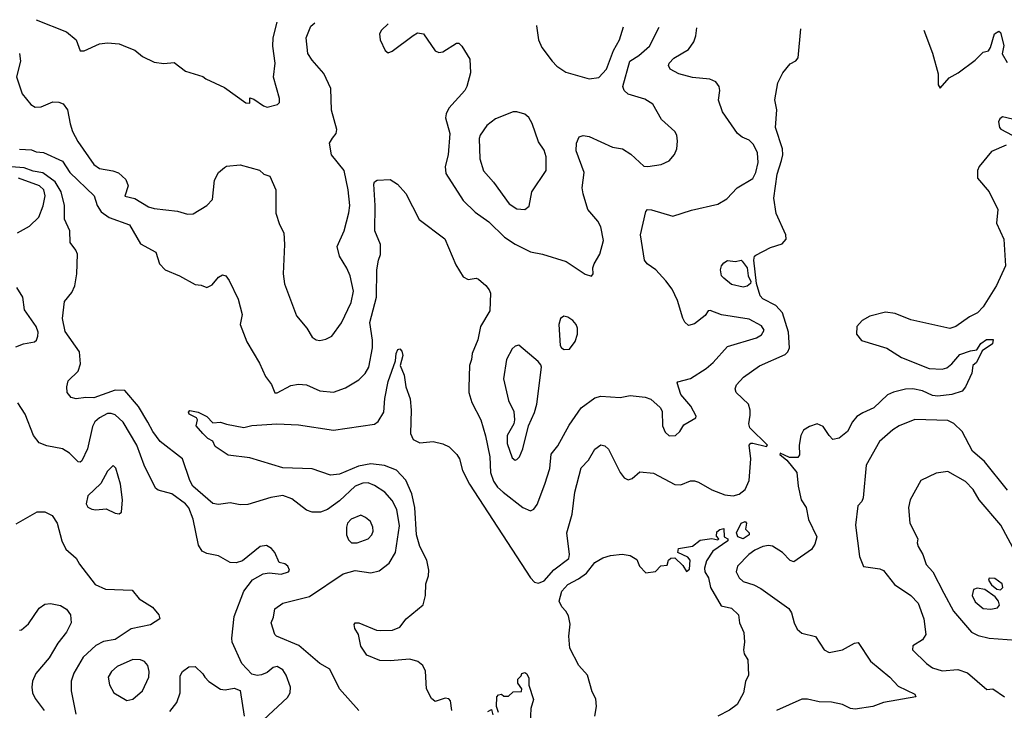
# Model space of a CAD drawing. Extents: x 2133461 to 2293071, y 753526 to 916327.
# Tile 314 of 459: x 2185665 to 2190714, y 901465 to 905008. Entities that reach past the tile are written whole.
import ezdxf

# ---------------------------------------------------------------- set-up
doc = ezdxf.new("R2010")
doc.units = 0

msp = doc.modelspace()

# ---------------------------------------------------------------- linework, layer by layer
at = {"layer": '0CON10XD'}
for points in [[(2185664.4, 904834.4), (2185670, 904795), (2185649.5, 904715), (2185678.6, 904628.6), (2185722.8, 904572.8), (2185745, 904560), (2185775, 904560.6), (2185835, 904586.4), (2185865.4, 904585.4), (2185887.3, 904577.3), (2185910.6, 904545), (2185923.9, 904473.9), (2185935.3, 904435), (2185962.7, 904382.8), (2186045, 904264.5), (2186075, 904244.5), (2186143, 904233), (2186172, 904222), (2186208.9, 904188.9), (2186220.8, 904155), (2186205, 904102.5), (2186255, 904090), (2186325, 904048.9), (2186355, 904039.4), (2186475, 904025.5), (2186525, 904010), (2186555, 904012), (2186625, 904055.7), (2186654.3, 904085), (2186663.3, 904185), (2186685.4, 904224.6), (2186715, 904250), (2186725, 904256), (2186795, 904263.8), (2186895, 904236.7), (2186916.4, 904216.4), (2186947.5, 904205), (2186978.1, 904135), (2186978.8, 904015), (2186997.4, 903957.4), (2187020, 903915), (2187023.3, 903855), (2187016.1, 903705), (2187022.9, 903652.9), (2187085, 903488.8), (2187137.1, 903425), (2187165, 903378.8), (2187185, 903366), (2187205, 903362), (2187235, 903368.8), (2187265.7, 903384.3), (2187315, 903452.5), (2187365, 903558), (2187376.2, 903615), (2187359.6, 903695), (2187343.3, 903733.3), (2187305, 903794.3), (2187292.4, 903845), (2187329.4, 903925), (2187353.1, 904016.9), (2187357.9, 904055), (2187349.6, 904135), (2187328.7, 904235), (2187263.8, 904315), (2187254.4, 904375), (2187269.9, 904400.1), (2187287.5, 904425), (2187290.9, 904445), (2187264, 904544), (2187260, 904655), (2187225, 904732.9), (2187165, 904800), (2187142.9, 904835), (2187133.3, 904915), (2187158, 904975), (2187178, 904992.1)], [(2185665, 904343.3), (2185725, 904340), (2185750.3, 904330.3), (2185787.1, 904327.1), (2185885, 904281.9), (2185921.5, 904225), (2186046.5, 904105), (2186063.2, 904055), (2186083, 904023), (2186123.8, 903993.8), (2186228.1, 903955), (2186285, 903858.5), (2186364, 903815), (2186382.2, 903755), (2186410.8, 903725), (2186484.2, 903694.2), (2186565, 903648.9), (2186595, 903645.8), (2186625, 903634), (2186651.3, 903648.7), (2186685, 903686.7), (2186705, 903700), (2186722.5, 903695), (2186739.5, 903669.5), (2186786.2, 903575), (2186805.7, 903495.7), (2186796.2, 903445), (2186830, 903355), (2186895.7, 903245.7), (2186925, 903177.5), (2186957, 903137), (2186974.3, 903094.3), (2186985, 903093.8), (2187055, 903132.2), (2187095, 903137.8), (2187135, 903134.4), (2187205, 903104.5), (2187275, 903097.5), (2187335, 903119.1), (2187405, 903160), (2187436.5, 903193.5), (2187455.4, 903225.4), (2187474.7, 903325), (2187474.6, 903365), (2187460.3, 903455), (2187495.2, 903585), (2187497.1, 903725), (2187504.4, 903775), (2187515.6, 903804.4), (2187515.7, 903855), (2187485.5, 903925), (2187488.7, 904055), (2187481.8, 904165), (2187485, 904176), (2187497.5, 904185), (2187565, 904188.1), (2187602.2, 904165), (2187645.7, 904115.7), (2187713.8, 903983.8), (2187845, 903884), (2187900.9, 903750.9), (2187939.1, 903689.1), (2187965, 903674.5), (2188005, 903681.4), (2188017.5, 903677.5), (2188056.2, 903645), (2188072.3, 903622.3), (2188080, 903605), (2188075.7, 903515), (2188027.5, 903435), (2188015, 903366.2), (2187985.7, 903295), (2187982.5, 903265), (2187970.8, 903235), (2187968.1, 903121.9), (2187968.1, 903095), (2187983.1, 903045), (2188029.4, 902955), (2188052.9, 902872.9), (2188075.9, 902765), (2188078.9, 902685), (2188095, 902641.4), (2188115, 902609.5), (2188143.6, 902583.6), (2188245, 902505.6), (2188285, 902488.6), (2188302.1, 902497.9), (2188318.2, 902521.8), (2188357.1, 902625), (2188382.7, 902705), (2188390.5, 902779.5), (2188425, 902821.4), (2188482.6, 902927.4), (2188545, 903016.9), (2188615, 903068.6), (2188645, 903077.5), (2188745, 903069.2), (2188795, 903080.8), (2188871.7, 903071.7), (2188901.7, 903061.7), (2188948.7, 903018.7), (2188960.3, 903000.3), (2188961.5, 902925), (2188975, 902891.4), (2188995, 902873.1), (2189027.5, 902875), (2189050, 902895), (2189070.3, 902929.7), (2189132.5, 902965), (2189133.8, 902975), (2189106.4, 903025), (2189055.7, 903085), (2189036.7, 903145), (2189040, 903150), (2189105, 903166.7), (2189185, 903218.6), (2189221.2, 903248.8), (2189295, 903332.1), (2189443.9, 903376.1), (2189468, 903392), (2189482.5, 903415), (2189468.5, 903438.5), (2189405, 903471.8), (2189264, 903494), (2189205, 903515.5), (2189195, 903513.8), (2189179.7, 903490.3), (2189125, 903448), (2189095, 903440), (2189075.9, 903455.9), (2189065, 903477.5), (2189038.1, 903568.1), (2189010, 903625), (2188978.1, 903668.1), (2188927.1, 903725), (2188882.2, 903755), (2188869.5, 903775), (2188848.9, 903905), (2188875.8, 904024.2), (2188885, 904033.8), (2188905, 904032.5), (2189015, 904000.5), (2189109.2, 904030.8), (2189245, 904062), (2189290.3, 904089.7), (2189344.2, 904145), (2189425, 904193.8), (2189440.4, 904225), (2189451.3, 904275), (2189449, 904325), (2189428.1, 904368.1), (2189405, 904390.7), (2189370, 904405), (2189345.8, 904425), (2189268.6, 904535), (2189249.2, 904595), (2189255.8, 904645), (2189252, 904665), (2189235, 904690), (2189203.2, 904703.2), (2189115, 904711.8), (2189045, 904730), (2189001.2, 904755), (2188992.5, 904772.5), (2188995.8, 904785), (2189018.6, 904811.4), (2189095, 904855.5), (2189122.1, 904895), (2189131.5, 904925), (2189137.5, 904967)], [(2185749.6, 905008.1), (2185905, 904945.6), (2185954.1, 904904.1), (2185975, 904847.5), (2185995, 904848), (2186075, 904884.4), (2186115, 904889.4), (2186175, 904884.3), (2186216.6, 904866.6), (2186255, 904851.2), (2186295, 904818.8), (2186355, 904790), (2186405, 904783.3), (2186457.7, 904787.7), (2186515, 904743.8), (2186605, 904717.5), (2186620, 904705), (2186715, 904660), (2186825, 904581.2), (2186845, 904580), (2186845, 904607.5), (2186865, 904601.2), (2186915, 904566), (2186935, 904558.8), (2186987, 904573), (2186997, 904583), (2186997, 904603), (2186966.1, 904713.9), (2186975.8, 904785), (2186962.4, 904872.4), (2186964.4, 904915), (2186984.7, 904994.6)], [(2187555, 904987.3), (2187520, 904955), (2187510, 904935), (2187512.9, 904905), (2187539.5, 904849.5), (2187555, 904838.8), (2187575, 904846), (2187683, 904927), (2187705, 904940), (2187735, 904936.2), (2187795, 904847.5), (2187815, 904840), (2187835, 904843.3), (2187905, 904887.5), (2187917, 904887), (2187933, 904873), (2187974, 904805), (2187977.1, 904735), (2187957.5, 904665), (2187947.1, 904645), (2187865.5, 904555), (2187851.5, 904525), (2187849.4, 904505), (2187870, 904425), (2187861.5, 904315), (2187846.5, 904255), (2187849.7, 904219.7), (2187939.8, 904079.8), (2188000.7, 904020.7), (2188071.5, 903971.5), (2188151.7, 903891.7), (2188205, 903856), (2188285, 903818), (2188345.9, 903805.9), (2188467.9, 903767.9), (2188565, 903702.5), (2188597, 903693), (2188606.4, 903703.6), (2188604.2, 903735), (2188610.8, 903755), (2188640, 903805), (2188659.4, 903875), (2188645.5, 903945.5), (2188630, 903975), (2188579.2, 904035), (2188554.4, 904115), (2188549.4, 904145), (2188559.1, 904225), (2188519.1, 904335), (2188520, 904375), (2188533.5, 904406.5), (2188555, 904414.2), (2188585, 904409.2), (2188705, 904353.5), (2188756, 904346), (2188798.4, 904318.4), (2188865, 904256.7), (2188885.5, 904254.5), (2188955, 904265.7), (2188995, 904284.2), (2189023.6, 904316.4), (2189034.5, 904345), (2189038.2, 904385), (2189035.5, 904415.5), (2189025, 904433.8), (2188956.5, 904496.5), (2188912, 904575), (2188870.5, 904600.5), (2188785, 904625.9), (2188765.3, 904645), (2188758.6, 904665), (2188793.9, 904796.1), (2188839.6, 904825), (2188895, 904872.9), (2188943.4, 904969.5)], [(2188315.2, 904977.5), (2188316, 904976), (2188326, 904905), (2188342, 904865), (2188395, 904796), (2188419.8, 904769.8), (2188465, 904738.1), (2188585, 904704.4), (2188635, 904711.9), (2188673.8, 904755), (2188709.6, 904850.4), (2188740, 904905), (2188762, 904971.8)], [(2187880.4, 901465), (2187875, 901513.8), (2187865, 901524.3), (2187847.6, 901527.6), (2187795, 901511.4), (2187776.4, 901526.4), (2187751.8, 901575), (2187746.7, 901666.7), (2187731.5, 901695), (2187706.4, 901716.4), (2187665, 901727.7), (2187565, 901718.9), (2187511.2, 901721.2), (2187445, 901748.8), (2187414.3, 901795), (2187402.9, 901855), (2187384.4, 901885), (2187380, 901905), (2187385.9, 901914.1), (2187405, 901914.2), (2187495, 901876.9), (2187514.5, 901874.5), (2187576.8, 901876.8), (2187615, 901891.1), (2187647.1, 901935), (2187734.2, 902005.8), (2187745.7, 902054.3), (2187748.1, 902115), (2187762.1, 902155), (2187763.3, 902185), (2187753.2, 902235), (2187717.5, 902305), (2187699.6, 902365), (2187691.6, 902505), (2187675.2, 902575.2), (2187645.9, 902645.9), (2187597.2, 902697.2), (2187535, 902721.9), (2187465, 902729.4), (2187402.7, 902717.3), (2187305, 902676.4), (2187258.2, 902671.8), (2187165, 902704.6), (2187015, 902708.8), (2186845, 902760), (2186735, 902774), (2186668.3, 902818.3), (2186655, 902846.2), (2186629.5, 902859.5), (2186604, 902885), (2186570, 902925), (2186577.5, 902955), (2186572.5, 902965), (2186534.1, 902984.1), (2186530, 902995), (2186537, 903003), (2186580, 902995), (2186625, 902973.3), (2186655, 902940), (2186695, 902944.3), (2186725, 902932.5), (2186815, 902916.7), (2186855, 902926), (2186984.2, 902934.2), (2187095, 902929.2), (2187275, 902902.5), (2187485, 902933.1), (2187503.7, 902946.3), (2187533.1, 902995), (2187537.8, 903065), (2187555, 903152.5), (2187592.7, 903257.3), (2187595.8, 903295), (2187605, 903316.2), (2187615, 903320), (2187625, 903307.5), (2187629.2, 903285), (2187616.2, 903235), (2187636.2, 903185), (2187645.8, 903125), (2187667.5, 903062.5), (2187672.9, 903005), (2187669.4, 902885), (2187682.9, 902855), (2187717.4, 902837.4), (2187785, 902843.8), (2187835, 902832.1), (2187867.2, 902817.2), (2187907.1, 902777.1), (2187920.5, 902755), (2187935.5, 902695), (2187971.1, 902625), (2188284.6, 902144.6), (2188305, 902122), (2188325, 902117.5), (2188355, 902130), (2188404.4, 902185.6), (2188480.5, 902245), (2188483.6, 902265), (2188471.5, 902375), (2188497.6, 902472.4), (2188512.5, 902585), (2188545, 902710), (2188581.7, 902748.3), (2188615, 902805.7), (2188645, 902826.5), (2188665, 902822.2), (2188685, 902805.6), (2188745, 902686), (2188765, 902658.8), (2188785, 902648), (2188805.5, 902654.5), (2188845, 902688), (2188915, 902682), (2189025, 902624), (2189055, 902622), (2189105, 902642), (2189125, 902642.5), (2189146.4, 902636.4), (2189215, 902596.5), (2189280.8, 902570.8), (2189323.8, 902566.2), (2189355, 902573.8), (2189385, 902597.8), (2189406.3, 902645), (2189414.2, 902755), (2189405, 902826), (2189414, 902835), (2189425, 902836), (2189495, 902818), (2189498.9, 902825), (2189408.3, 902915), (2189403.7, 902935), (2189411.4, 902978.6), (2189411.1, 903005), (2189401.8, 903035), (2189338.8, 903095), (2189333.6, 903115), (2189340, 903135), (2189375.9, 903174.1), (2189458.3, 903231.7), (2189589.5, 903290.5), (2189604.6, 903305), (2189611.6, 903325), (2189606.5, 903405), (2189576.8, 903505), (2189542.8, 903542.8), (2189475.7, 903575.7), (2189461.3, 903591.3), (2189442.7, 903655), (2189430, 903775), (2189432.9, 903795), (2189439.3, 903800.7), (2189515, 903839.4), (2189575, 903858.1), (2189595, 903882.5), (2189594.2, 903905), (2189543.7, 904013.7), (2189532.6, 904092.6), (2189548.7, 904215), (2189571.5, 904285), (2189578.5, 904315), (2189576.2, 904345), (2189540, 904455), (2189548.1, 904545), (2189536.4, 904596.4), (2189552.5, 904685), (2189577.5, 904735), (2189615, 904782), (2189645, 904796.9), (2189657.2, 904812.8), (2189669.7, 904960.9)], [(2190300.8, 904955.1), (2190346.2, 904836.2), (2190375, 904730), (2190374.3, 904674.3), (2190385, 904657.5), (2190430.8, 904709.2), (2190478, 904735), (2190565, 904800), (2190605, 904841.2), (2190632.5, 904847.5), (2190643.3, 904865), (2190663.8, 904935), (2190685, 904948.8), (2190695, 904942.5), (2190710.8, 904875), (2190703.6, 904833.6), (2190728.3, 904788.3)], [(2188255, 904034), (2188278.1, 904051.9), (2188291.4, 904125), (2188364.3, 904235), (2188365.5, 904305), (2188355, 904338), (2188325, 904381.2), (2188293.3, 904475), (2188276.1, 904506.1), (2188255, 904522.9), (2188215, 904535.8), (2188195, 904535.8), (2188105, 904500), (2188060.6, 904465), (2188026, 904415), (2188021.3, 904398.7), (2188025.4, 904295), (2188043.2, 904233.2), (2188094.3, 904174.3), (2188175, 904062.9), (2188215, 904037.5), (2188255, 904034)], [(2190755, 904498), (2190705, 904509.2), (2190690.9, 904499.1), (2190684.1, 904484.1), (2190688.8, 904455), (2190695.8, 904445.8), (2190753.3, 904415)], [(2190723.8, 904365), (2190648.6, 904331.4), (2190585.7, 904255), (2190575.6, 904235), (2190575.6, 904195), (2190635.4, 904125.4), (2190680, 904035), (2190674.5, 903965), (2190712.1, 903882.1), (2190719.6, 903745), (2190673.6, 903645), (2190606.1, 903535), (2190576.1, 903503.9), (2190535, 903484.6), (2190466, 903434), (2190435.3, 903424.7), (2190235, 903468.9), (2190155, 903500.2), (2190105, 903507.4), (2190025, 903486.7), (2189984.4, 903465), (2189958.5, 903435), (2189955.5, 903395), (2189981.9, 903361.9), (2190112.3, 903322.3), (2190185.9, 903275.9), (2190328.2, 903218.2), (2190394.5, 903215.5), (2190418.6, 903221.4), (2190445, 903242), (2190485, 903290), (2190540, 903310), (2190572.5, 903315), (2190593.4, 903346.6), (2190622.2, 903367.8), (2190657.3, 903367.3), (2190652.9, 903345), (2190600.5, 903309.5), (2190570.8, 903249.2), (2190552.5, 903235), (2190547.5, 903195), (2190515.6, 903124.4), (2190498.3, 903101.7), (2190444.3, 903085.7), (2190372.9, 903077.1), (2190345, 903080.3), (2190293.7, 903103.7), (2190245, 903113.9), (2190207.8, 903112.2), (2190145, 903097.3), (2190115, 903084.5), (2190045, 903016.4), (2189988, 902992), (2189958.1, 902971.9), (2189935, 902945.7), (2189909.5, 902895), (2189867.9, 902862.1), (2189834.6, 902854.6), (2189815, 902874.3), (2189785, 902921.9), (2189754.3, 902934.3), (2189715, 902921.1), (2189685, 902902.5), (2189670, 902875), (2189661.8, 902825), (2189663.9, 902776.1), (2189655, 902762.2), (2189613, 902763), (2189565, 902785.3), (2189562.7, 902777.3), (2189598.2, 902748.2), (2189649.7, 902685), (2189656.2, 902615), (2189671.7, 902545), (2189697.5, 902505), (2189710, 902445), (2189752.5, 902355), (2189742.2, 902317.8), (2189725, 902290), (2189635, 902226.9), (2189615, 902233.1), (2189576.9, 902275), (2189525, 902307.2), (2189505, 902311.1), (2189475, 902305.6), (2189435, 902287.6), (2189404.6, 902265), (2189346.5, 902205), (2189339.1, 902175), (2189353.5, 902145), (2189375, 902126.4), (2189429.5, 902109.5), (2189465, 902090.6), (2189608.3, 901988.3), (2189622.9, 901965), (2189635.8, 901915), (2189651.7, 901881.7), (2189675, 901862), (2189745, 901844), (2189790.8, 901775), (2189815, 901762.2), (2189885, 901775.5), (2189945, 901809.4), (2189965, 901814), (2190027.7, 901717.7), (2190127.1, 901635), (2190169.1, 901589.1), (2190255, 901548.6), (2190260, 901535), (2190095, 901505.7), (2190040, 901485), (2189948.9, 901471.1), (2189925, 901475.5), (2189884.7, 901494.7), (2189827.7, 901507.7), (2189765, 901509.6), (2189705, 901522.5), (2189675, 901522.6), (2189546.1, 901463.9)], [(2187405, 901464), (2187305.4, 901575.4), (2187255, 901675.7), (2187205, 901705.6), (2187097.2, 901797.2), (2186982.5, 901845), (2186973.5, 901855), (2186955.5, 901915), (2186966.9, 901943.1), (2186973.6, 901986.4), (2187014.7, 902015.3), (2187151.3, 902048.7), (2187324, 902166), (2187385, 902182.2), (2187465, 902170.6), (2187508.3, 902181.7), (2187560.4, 902219.6), (2187592.2, 902275), (2187612.2, 902412.2), (2187599.7, 902495), (2187575, 902541.9), (2187537.1, 902585), (2187485, 902619.1), (2187452.5, 902632.5), (2187425, 902630.9), (2187385, 902615.9), (2187305, 902540), (2187244, 902495), (2187207.6, 902482.4), (2187165, 902481.8), (2187135, 902491.4), (2187060.2, 902550.2), (2187015, 902567.9), (2186953, 902557), (2186835, 902520.6), (2186795, 902519.4), (2186745, 902529.5), (2186685, 902520.5), (2186656.4, 902526.4), (2186552.8, 902615), (2186537.2, 902645), (2186500, 902755), (2186385, 902844.4), (2186348.5, 902895), (2186323, 902943), (2186275, 903024.4), (2186205, 903106.7), (2186155, 903107.3), (2186045, 903068.8), (2186005, 903070.4), (2185955, 903062.7), (2185929.6, 903069.6), (2185909.5, 903095), (2185907.3, 903125), (2185914.6, 903155.4), (2185965.4, 903204.6), (2185977.6, 903242.4), (2185972.5, 903305), (2185897.9, 903407.9), (2185884.5, 903475), (2185895, 903562.5), (2185932.1, 903607.9), (2185947.9, 903642.1), (2185957.8, 903705), (2185960.9, 903805), (2185953.5, 903825), (2185924.5, 903865), (2185921.9, 903925), (2185894.7, 903984.7), (2185894.7, 904055), (2185877.5, 904125), (2185846.4, 904176.4), (2185783.3, 904223.3), (2185735, 904230.8), (2185687.9, 904247.9), (2185600, 904255)], [(2185653.3, 903915), (2185715, 903948.1), (2185762.9, 903995), (2185786.2, 904053.8), (2185795.9, 904105), (2185789.3, 904135), (2185767.3, 904155), (2185659.2, 904195)], [(2189375, 903635.8), (2189315, 903650.5), (2189275, 903681.9), (2189264.5, 903695), (2189257.8, 903725), (2189263.1, 903745), (2189275, 903760), (2189295, 903772.5), (2189335, 903768.1), (2189365, 903774.2), (2189369.8, 903769.8), (2189395.5, 903735), (2189400.5, 903695), (2189414.4, 903665), (2189413.1, 903655), (2189395, 903641.1), (2189375, 903635.8)], [(2185645, 903329.6), (2185685, 903344.6), (2185740.8, 903355), (2185751.9, 903365), (2185758.9, 903385), (2185760, 903405), (2185749.6, 903435), (2185689.1, 903519.1), (2185682.1, 903585), (2185651.4, 903635)], [(2188456.7, 903316.7), (2188485, 903318.8), (2188512.8, 903357.2), (2188525.4, 903395), (2188525.9, 903425), (2188518.8, 903445), (2188501.3, 903465), (2188475, 903482.5), (2188455, 903487.9), (2188438.2, 903475), (2188429.2, 903445), (2188436.7, 903336.7), (2188442.5, 903325), (2188456.7, 903316.7)], [(2188205, 902748.8), (2188215, 902751.2), (2188228, 902765), (2188245, 902806.7), (2188274.4, 902925), (2188305, 902993.8), (2188316.4, 903035), (2188340, 903225), (2188337.7, 903237.7), (2188324.2, 903254.2), (2188225, 903339.2), (2188205, 903334), (2188189.7, 903320.3), (2188161.5, 903265), (2188145.3, 903165), (2188171.2, 903055), (2188198.9, 902998.9), (2188202.7, 902955), (2188198.2, 902935), (2188165.3, 902875), (2188164.3, 902834.3), (2188190.3, 902760.3), (2188205, 902748.8)], [(2186915, 901416.7), (2187038.7, 901531.3), (2187051.4, 901555), (2187054.4, 901585), (2187032.2, 901645), (2187015, 901672.5), (2186985, 901690.8), (2186965, 901685.6), (2186935, 901659.4), (2186905, 901646.7), (2186883.2, 901643.2), (2186855, 901650.8), (2186805, 901706.2), (2186755.4, 901815), (2186753.1, 901835), (2186764.1, 901945.9), (2186815, 902076.2), (2186858.8, 902135), (2186914.4, 902165.6), (2186945, 902170.8), (2187005.7, 902164.3), (2187043.3, 902175), (2187048.8, 902185), (2187040, 902205), (2187025, 902216.2), (2186995, 902223.3), (2186973.8, 902275), (2186956.2, 902295), (2186930.7, 902310.7), (2186897.5, 902305), (2186807.6, 902232.4), (2186775, 902221.4), (2186745, 902224.3), (2186685, 902257.8), (2186625, 902270), (2186601.5, 902281.5), (2186582.6, 902312.6), (2186555.2, 902445.2), (2186533.3, 902503.3), (2186515, 902525.4), (2186445, 902576.2), (2186375.4, 902595.4), (2186361.4, 902605), (2186303.4, 902723.4), (2186265.9, 902825), (2186195, 902942.7), (2186155, 902980.9), (2186135, 902988.8), (2186115, 902987.4), (2186073.6, 902966.4), (2186050, 902945), (2186038, 902922), (2186013.2, 902806.8), (2185984, 902745), (2185975, 902737.5), (2185965, 902740.8), (2185921.2, 902785), (2185885, 902807.1), (2185805, 902821.4), (2185765, 902836.7), (2185736, 902875), (2185693.1, 902985), (2185655, 903041.9)], [(2190730, 902595), (2190612.2, 902742.2), (2190550, 902795), (2190497.5, 902895), (2190455, 902936.5), (2190425, 902951.5), (2190255, 902957.5), (2190174.2, 902925), (2190141.9, 902905), (2190074.4, 902845), (2190005, 902722.5), (2189990, 902555), (2189983, 902537), (2189962, 902515), (2189950, 902415), (2189971.4, 902255), (2189992.7, 902202.7), (2190075, 902190.8), (2190095, 902182), (2190150, 902110), (2190235, 902053.8), (2190271.5, 902015), (2190301.4, 901935), (2190312, 901855), (2190295, 901826.2), (2190244.1, 901795.9), (2190243.8, 901775), (2190314.2, 901705), (2190345, 901683.8), (2190395, 901667.5), (2190475, 901675.5), (2190525, 901657.8), (2190625, 901572), (2190655, 901575.6), (2190714, 901535)], [(2186175, 902473.8), (2186188, 902482), (2186193.1, 902545), (2186181.5, 902625), (2186157.4, 902707.4), (2186145, 902721.2), (2186115, 902692.5), (2186081, 902629), (2186015, 902565.6), (2186005.7, 902525), (2186015, 902508), (2186035, 902497.1), (2186055, 902493.3), (2186108.1, 902498.1), (2186155, 902476.7), (2186175, 902473.8)], [(2190771.8, 902275), (2190695.4, 902415), (2190584.7, 902544.7), (2190555, 902598.6), (2190515, 902639.4), (2190425, 902690), (2190365, 902682.5), (2190285, 902643.8), (2190230.8, 902545), (2190221.9, 902505), (2190230, 902425), (2190270.8, 902345), (2190267.5, 902325), (2190272.2, 902305), (2190295.5, 902265), (2190312.6, 902212.6), (2190346.9, 902175), (2190403.6, 902066.4), (2190453.7, 901973.7), (2190545, 901866.7), (2190579.8, 901849.8), (2190635.4, 901835.4), (2190775.5, 901825.5)], [(2185647.6, 902422.4), (2185755, 902482.9), (2185795, 902484.3), (2185831.2, 902465), (2185857.1, 902425), (2185881.9, 902335), (2185902.4, 902292.4), (2185955, 902246.2), (2185971.9, 902215), (2186051.6, 902111.6), (2186105, 902086.8), (2186241.2, 902081.2), (2186278, 902038), (2186346, 901995), (2186378.8, 901955), (2186383.3, 901935), (2186336.3, 901903.7), (2186236.3, 901883.7), (2186155, 901828.2), (2186095, 901818.2), (2186055, 901798.7), (2185991.4, 901738.6), (2185943.5, 901656.5), (2185930, 901615), (2185928.9, 901565), (2185952.7, 901445)], [(2187395, 902323.8), (2187452, 902345), (2187470.6, 902365), (2187477.5, 902385), (2187476.7, 902405), (2187463.4, 902433.4), (2187438.8, 902455), (2187415, 902465.8), (2187365, 902445.7), (2187346.9, 902425), (2187340.9, 902405), (2187340.9, 902365), (2187350.5, 902340.5), (2187366.7, 902325), (2187395, 902323.8)], [(2188613.6, 901435), (2188623.3, 901485), (2188618.9, 901525), (2188600.9, 901560.9), (2188576, 901645), (2188532.9, 901695), (2188485.6, 901785), (2188481.5, 901845), (2188487.6, 901907.6), (2188479.7, 901949.7), (2188465, 901974.4), (2188445, 901995.6), (2188431.6, 902025), (2188445, 902077.1), (2188475, 902111.1), (2188530.6, 902139.4), (2188571, 902169), (2188615, 902222.9), (2188655, 902248), (2188695, 902260), (2188755, 902266.2), (2188795, 902258.8), (2188829.5, 902239.5), (2188843.8, 902205), (2188875, 902170), (2188925, 902177.5), (2188953, 902207), (2188985, 902210), (2188992.5, 902235), (2189003.9, 902246.1), (2189025, 902247.5), (2189065, 902207.5), (2189085, 902176.7), (2189100.5, 902189.5), (2189103.3, 902235), (2189090.7, 902250.7), (2189040, 902275), (2189042.5, 902295), (2189115, 902306.7), (2189155, 902338), (2189215, 902347.5), (2189245, 902340), (2189250, 902345), (2189238.3, 902358.3), (2189239.3, 902380.7), (2189255, 902393.3), (2189275, 902397.5), (2189277.5, 902355), (2189296.7, 902345), (2189296.2, 902335), (2189218.8, 902281.2), (2189187.4, 902232.6), (2189176.2, 902195), (2189177.5, 902175), (2189197.1, 902145), (2189207.5, 902095), (2189262.2, 902002.2), (2189315, 901989.2), (2189351.4, 901955), (2189355.8, 901915), (2189378, 901865), (2189381.4, 901815), (2189376.1, 901776.1), (2189380, 901755), (2189398.8, 901725), (2189402.5, 901645), (2189386.2, 901613.8), (2189376, 901555), (2189344, 901495), (2189305, 901465.6), (2189245, 901436)], [(2189375, 902344.6), (2189346.7, 902355), (2189340, 902375), (2189363.8, 902425), (2189385, 902433.3), (2189391.2, 902425), (2189386.7, 902395), (2189406.1, 902376.1), (2189406.2, 902366.2), (2189375, 902344.6)], [(2190695, 902083.3), (2190706.2, 902095), (2190703.3, 902115), (2190665, 902142), (2190637, 902143), (2190633.6, 902133.6), (2190648.3, 902108.3), (2190675, 902086.7), (2190695, 902083.3)], [(2190645, 901984.6), (2190678.5, 901991.5), (2190689.4, 902005), (2190684.4, 902025), (2190667.6, 902047.6), (2190614.4, 902084.4), (2190575, 902091.4), (2190555.6, 902084.4), (2190549.1, 902055), (2190565, 902021.5), (2190605, 901987.3), (2190645, 901984.6)], [(2185665, 901876), (2185675, 901877.5), (2185711.1, 901908.9), (2185765, 901990), (2185795, 902009.2), (2185823.9, 902013.9), (2185875, 902002.5), (2185905, 901983.8), (2185926.2, 901955), (2185930, 901915), (2185905, 901866.7), (2185860.3, 901809.7), (2185815.6, 901735), (2185748.5, 901655), (2185731.5, 901615), (2185727.1, 901585), (2185731.2, 901555), (2185745, 901525.8), (2185791.4, 901465)], [(2186215, 901515.8), (2186245, 901522.5), (2186295.6, 901565), (2186328.2, 901635), (2186329.5, 901665), (2186321.9, 901695), (2186305.5, 901715.5), (2186285, 901724.3), (2186245, 901725.6), (2186165, 901690.6), (2186135.8, 901665), (2186119.2, 901635), (2186125.6, 901595.6), (2186148.8, 901555), (2186215, 901515.8)], [(2186435, 901459.2), (2186470.5, 901505), (2186488.5, 901555), (2186488.3, 901641.7), (2186500, 901665), (2186532.3, 901687.7), (2186565, 901690), (2186605, 901652.5), (2186615.3, 901635.3), (2186635, 901613.5), (2186695, 901573.3), (2186719.1, 901570.9), (2186765, 901578.8), (2186795, 901567.5), (2186816.2, 901435)], [(2188120, 901455), (2188110, 901485), (2188112.5, 901535), (2188120, 901545), (2188135, 901547.5), (2188148.3, 901538.3), (2188171.7, 901538.3), (2188195, 901560), (2188238.3, 901561.7), (2188240, 901575), (2188220, 901605), (2188220, 901625), (2188237, 901643), (2188240, 901655), (2188255, 901660), (2188265, 901652.5), (2188275, 901630), (2188276.7, 901595), (2188300.5, 901520.5), (2188286, 901474), (2188278.6, 901325)], [(2188065, 901460), (2188085, 901470), (2188091.7, 901441.7)]]:
    msp.add_lwpolyline(points, dxfattribs=at)

doc.saveas('drawing.dxf')
